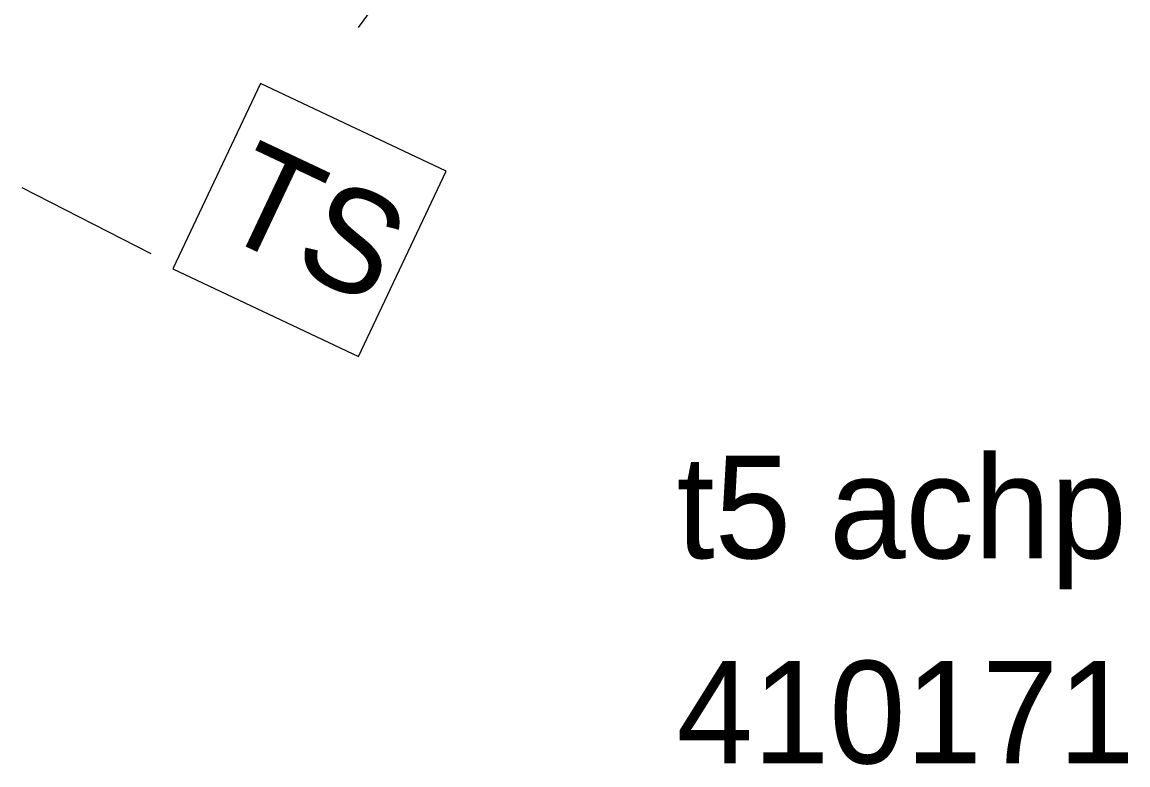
# Model space of a CAD drawing. Extents: x -540028 to -538776, y -1157064 to -1155670.
# Drawn here: x -539303.38 to -539292.6, y -1156594.51 to -1156587.27 of the extents above; entities that cross this region are included whole.
import ezdxf

# ---------------------------------------------------------------- set-up
doc = ezdxf.new("R2010")
doc.units = 0
for name, color, linetype in [('Vrstva 2', 7, 'Continuous'), ('Vrstva 25', 7, 'Continuous'), ('Vrstva 26', 7, 'Continuous'), ('Vrstva 27', 7, 'Continuous'), ('Vrstva 5', 7, 'Continuous'), ('Vrstva 59', 7, 'Continuous')]:
    doc.layers.add(name, color=color, linetype=linetype)

# ---------------------------------------------------------------- blocks, each defined once
blk = doc.blocks.new('30')
at = {"layer": 'Vrstva 2'}
blk.add_lwpolyline([(-2, 0), (2, 0), (2, 4), (-2, 4)], close=True, dxfattribs=at)
blk.add_text('TS', height=2, dxfattribs=at).set_placement((-1.598, 1))

msp = doc.modelspace()

# ---------------------------------------------------------------- linework, layer by layer
at = {"layer": 'Vrstva 5'}
msp.add_lwpolyline([(-539300.1, -1156587.324), (-539299.369, -1156586.327)], dxfattribs=at)
at = {"layer": 'Vrstva 59'}
msp.add_lwpolyline([(-539302.118, -1156589.533), (-539303.376, -1156588.887)], dxfattribs=at)

# ---------------------------------------------------------------- block references
at = {"layer": 'Vrstva 25', "xscale": 0.5000000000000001, "yscale": 0.4999999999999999, "rotation": -25.2794888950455}
msp.add_blockref('30', (-539301.002, -1156590.106), dxfattribs=at)

# ---------------------------------------------------------------- texts
at = {"layer": 'Vrstva 26'}
msp.add_text('410171', height=1, dxfattribs=at).set_placement((-539297, -1156594.5))
at = {"layer": 'Vrstva 27'}
msp.add_text('t5 achp', height=1, dxfattribs=at).set_placement((-539297, -1156592.501))

doc.saveas('drawing.dxf')
